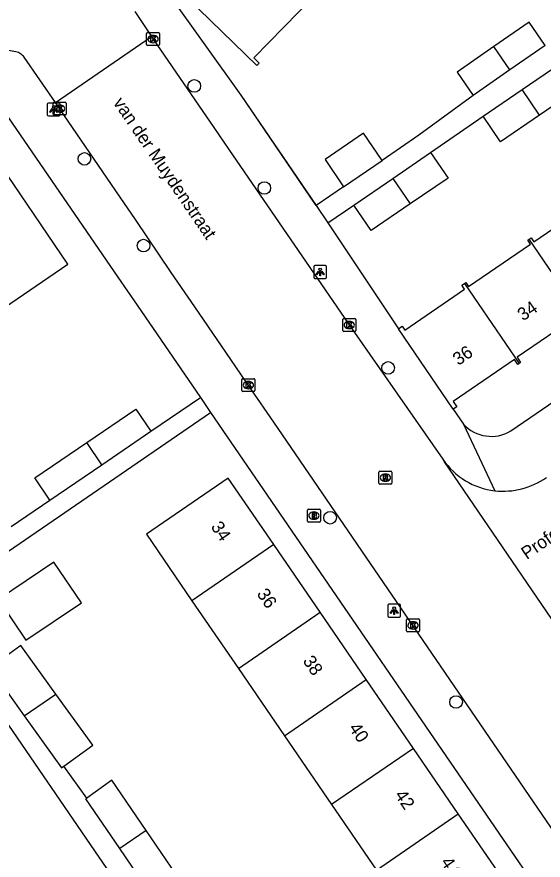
# Model space of a CAD drawing. Extents: x 157466 to 158888, y 383063 to 384677.
# Drawn here: x 158573.1 to 158613.9, y 383815.4 to 383880.7 of the extents above; entities that cross this region are included whole.
import ezdxf

# ---------------------------------------------------------------- set-up
doc = ezdxf.new("R2010")
doc.units = 0
for name, color, linetype in [('IMGEO_Boom', 7, 'Continuous'), ('IMGEO_Brandkraan', 7, 'Continuous'), ('IMGEO_Kolk', 7, 'Continuous'), ('IMGEO_Lichtpunt', 7, 'Continuous'), ('IMGEO_Muur', 7, 'Continuous'), ('IMGEO_Openbare_ruimte_label', 7, 'Continuous'), ('IMGEO_Pand', 7, 'Continuous'), ('IMGEO_Pand_nummerreeks', 7, 'Continuous'), ('IMGEO_Rijbaan_lokaal_open', 7, 'Continuous'), ('IMGEO_Rioolput', 7, 'Continuous'), ('IMGEO_Voetpad_open', 7, 'Continuous')]:
    doc.layers.add(name, color=color, linetype=linetype)

msp = doc.modelspace()

# ---------------------------------------------------------------- linework, layer by layer
at = {"layer": 'IMGEO_Boom'}
for centre in [(158586.861, 383875.392), (158578.349, 383869.739), (158592.297, 383867.479), (158582.929, 383863.02), (158601.9, 383853.539), (158597.401, 383841.932), (158607.171, 383827.649)]:
    msp.add_circle(centre, 0.489, dxfattribs=at)
at = {"layer": 'IMGEO_Brandkraan'}
for p, q in [((158595.647, 383841.669), (158595.647, 383842.521)), ((158595.722, 383842.595), (158596.574, 383842.595)), ((158596.648, 383842.521), (158596.648, 383841.669)), ((158596.158, 383841.815), (158596.133, 383841.815)), ((158596.135, 383842.375), (158596.16, 383842.375)), ((158596.574, 383841.595), (158595.722, 383841.595))]:
    msp.add_line(p, q, dxfattribs=at)
for points in [[(158595.647, 383841.669), (158595.647, 383842.521)], [(158595.722, 383842.595), (158596.574, 383842.595)], [(158596.648, 383842.521), (158596.648, 383841.669)], [(158595.995, 383842.295), (158595.995, 383841.895), (158596.208, 383841.895)], [(158596.226, 383842.295), (158595.995, 383842.295)], [(158596.174, 383842.214), (158596.12, 383842.214), (158596.12, 383842.138)], [(158596.12, 383842.138), (158596.173, 383842.138)], [(158596.182, 383842.062), (158596.12, 383842.062), (158596.12, 383841.981)], [(158596.12, 383841.981), (158596.182, 383841.981)], [(158596.574, 383841.595), (158595.722, 383841.595)]]:
    msp.add_lwpolyline(points, dxfattribs=at)
for centre, radius, start, end in [((158595.724, 383842.519), 0.0765, 91.55205, 178.44795), ((158595.724, 383842.519), 0.0765, 91.55205, 178.44795), ((158596.572, 383842.519), 0.0765, 1.55205, 88.44795), ((158596.572, 383842.519), 0.0765, 1.55205, 88.44795), ((158596.175, 383842.176), 0.0379, 267.82845, 90.93552), ((158596.183, 383842.021), 0.0404, 269.87594, 90.50774), ((158596.214, 383842.146), 0.251, 268.66757, 293.53466), ((158596.23, 383842.15), 0.145, 59.4692, 91.53667), ((158596.255, 383842.197), 0.0922, 285.51372, 58.15012), ((158596.26, 383842.005), 0.105, 301.31148, 78.98903), ((158595.724, 383841.671), 0.0765, 181.55205, 268.44795), ((158595.724, 383841.671), 0.0765, 181.55205, 268.44795), ((158596.572, 383841.671), 0.0765, 271.55205, 358.44795), ((158596.572, 383841.671), 0.0765, 271.55205, 358.44795)]:
    msp.add_arc(centre, radius, start, end, dxfattribs=at)
for centre, major_axis, ratio, start_param, end_param in [((158596.134, 383842.095), (-0.387, 0.002), 0.722429, 4.712389, 7.853982), ((158596.159, 383842.095), (-0.39, 0.002), 0.717154, 1.570796, 4.712389)]:
    msp.add_ellipse(centre, major_axis=major_axis, ratio=ratio, start_param=start_param, end_param=end_param, dxfattribs=at)
at = {"layer": 'IMGEO_Kolk'}
for p, q in [((158583.166, 383878.596), (158583.166, 383879.448)), ((158583.241, 383879.522), (158584.093, 383879.522)), ((158583.654, 383879.302), (158583.679, 383879.302)), ((158584.167, 383879.448), (158584.167, 383878.596)), ((158584.093, 383878.522), (158583.241, 383878.522)), ((158583.677, 383878.742), (158583.652, 383878.742)), ((158575.92, 383873.214), (158575.92, 383874.066)), ((158575.995, 383874.14), (158576.847, 383874.14)), ((158576.408, 383873.92), (158576.433, 383873.92)), ((158576.921, 383874.066), (158576.921, 383873.214)), ((158576.847, 383873.14), (158575.995, 383873.14)), ((158576.431, 383873.36), (158576.406, 383873.36)), ((158598.388, 383856.435), (158598.388, 383857.287)), ((158598.463, 383857.361), (158599.315, 383857.361)), ((158598.876, 383857.141), (158598.901, 383857.141)), ((158599.389, 383857.287), (158599.389, 383856.435)), ((158599.315, 383856.361), (158598.463, 383856.361)), ((158598.899, 383856.581), (158598.874, 383856.581)), ((158590.558, 383851.778), (158590.558, 383852.63)), ((158590.633, 383852.704), (158591.485, 383852.704)), ((158591.046, 383852.484), (158591.071, 383852.484)), ((158591.559, 383852.63), (158591.559, 383851.778)), ((158591.485, 383851.704), (158590.633, 383851.704)), ((158591.069, 383851.924), (158591.044, 383851.924)), ((158603.327, 383833.157), (158603.327, 383834.009)), ((158603.402, 383834.083), (158604.254, 383834.083)), ((158604.328, 383834.009), (158604.328, 383833.157)), ((158603.838, 383833.303), (158603.813, 383833.303)), ((158603.815, 383833.863), (158603.84, 383833.863)), ((158604.254, 383833.083), (158603.402, 383833.083))]:
    msp.add_line(p, q, dxfattribs=at)
for points in [[(158583.166, 383878.596), (158583.166, 383879.448)], [(158583.241, 383879.522), (158584.093, 383879.522)], [(158583.487, 383879.222), (158583.61, 383879.222), (158583.61, 383879.071), (158583.74, 383879.222), (158583.904, 383879.222), (158583.758, 383879.071), (158583.911, 383878.822), (158583.759, 383878.822), (158583.674, 383878.986), (158583.61, 383878.919), (158583.61, 383878.822), (158583.487, 383878.822), (158583.487, 383879.222)], [(158584.167, 383879.448), (158584.167, 383878.596)], [(158584.093, 383878.522), (158583.241, 383878.522)], [(158575.92, 383873.214), (158575.92, 383874.066)], [(158575.995, 383874.14), (158576.847, 383874.14)], [(158576.241, 383873.84), (158576.364, 383873.84), (158576.364, 383873.689), (158576.494, 383873.84), (158576.658, 383873.84), (158576.512, 383873.689), (158576.665, 383873.44), (158576.513, 383873.44), (158576.428, 383873.604), (158576.364, 383873.537), (158576.364, 383873.44), (158576.241, 383873.44), (158576.241, 383873.84)], [(158576.921, 383874.066), (158576.921, 383873.214)], [(158576.847, 383873.14), (158575.995, 383873.14)], [(158598.388, 383856.435), (158598.388, 383857.287)], [(158598.463, 383857.361), (158599.315, 383857.361)], [(158598.709, 383857.061), (158598.832, 383857.061), (158598.832, 383856.91), (158598.962, 383857.061), (158599.126, 383857.061), (158598.98, 383856.91), (158599.133, 383856.661), (158598.981, 383856.661), (158598.896, 383856.825), (158598.832, 383856.758), (158598.832, 383856.661), (158598.709, 383856.661), (158598.709, 383857.061)], [(158599.389, 383857.287), (158599.389, 383856.435)], [(158599.315, 383856.361), (158598.463, 383856.361)], [(158590.558, 383851.778), (158590.558, 383852.63)], [(158590.633, 383852.704), (158591.485, 383852.704)], [(158590.879, 383852.404), (158591.002, 383852.404), (158591.002, 383852.253), (158591.132, 383852.404), (158591.296, 383852.404), (158591.15, 383852.253), (158591.303, 383852.004), (158591.151, 383852.004), (158591.066, 383852.168), (158591.002, 383852.101), (158591.002, 383852.004), (158590.879, 383852.004), (158590.879, 383852.404)], [(158591.559, 383852.63), (158591.559, 383851.778)], [(158591.485, 383851.704), (158590.633, 383851.704)], [(158603.327, 383833.157), (158603.327, 383834.009)], [(158603.402, 383834.083), (158604.254, 383834.083)], [(158604.328, 383834.009), (158604.328, 383833.157)], [(158603.648, 383833.783), (158603.771, 383833.783), (158603.771, 383833.632), (158603.901, 383833.783), (158604.065, 383833.783), (158603.919, 383833.632), (158604.072, 383833.383), (158603.92, 383833.383), (158603.835, 383833.547), (158603.771, 383833.48), (158603.771, 383833.383), (158603.648, 383833.383), (158603.648, 383833.783)], [(158604.254, 383833.083), (158603.402, 383833.083)]]:
    msp.add_lwpolyline(points, dxfattribs=at)
for centre, start, end in [((158583.243, 383879.446), 91.55205, 178.44795), ((158583.243, 383879.446), 91.55205, 178.44795), ((158584.091, 383879.446), 1.55205, 88.44795), ((158584.091, 383879.446), 1.55205, 88.44795), ((158583.243, 383878.598), 181.55205, 268.44795), ((158583.243, 383878.598), 181.55205, 268.44795), ((158584.091, 383878.598), 271.55205, 358.44795), ((158584.091, 383878.598), 271.55205, 358.44795), ((158575.997, 383874.064), 91.55205, 178.44795), ((158575.997, 383874.064), 91.55205, 178.44795), ((158576.845, 383874.064), 1.55205, 88.44795), ((158576.845, 383874.064), 1.55205, 88.44795), ((158575.997, 383873.216), 181.55205, 268.44795), ((158575.997, 383873.216), 181.55205, 268.44795), ((158576.845, 383873.216), 271.55205, 358.44795), ((158576.845, 383873.216), 271.55205, 358.44795), ((158598.465, 383857.285), 91.55205, 178.44795), ((158598.465, 383857.285), 91.55205, 178.44795), ((158599.313, 383857.285), 1.55205, 88.44795), ((158599.313, 383857.285), 1.55205, 88.44795), ((158598.465, 383856.437), 181.55205, 268.44795), ((158598.465, 383856.437), 181.55205, 268.44795), ((158599.313, 383856.437), 271.55205, 358.44795), ((158599.313, 383856.437), 271.55205, 358.44795), ((158590.635, 383852.628), 91.55205, 178.44795), ((158590.635, 383852.628), 91.55205, 178.44795), ((158591.483, 383852.628), 1.55205, 88.44795), ((158591.483, 383852.628), 1.55205, 88.44795), ((158590.635, 383851.78), 181.55205, 268.44795), ((158590.635, 383851.78), 181.55205, 268.44795), ((158591.483, 383851.78), 271.55205, 358.44795), ((158591.483, 383851.78), 271.55205, 358.44795), ((158603.404, 383834.007), 91.55205, 178.44795), ((158603.404, 383834.007), 91.55205, 178.44795), ((158604.252, 383834.007), 1.55205, 88.44795), ((158604.252, 383834.007), 1.55205, 88.44795), ((158603.404, 383833.159), 181.55205, 268.44795), ((158603.404, 383833.159), 181.55205, 268.44795), ((158604.252, 383833.159), 271.55205, 358.44795), ((158604.252, 383833.159), 271.55205, 358.44795)]:
    msp.add_arc(centre, 0.0765, start, end, dxfattribs=at)
for centre, major_axis, ratio, start_param, end_param in [((158583.653, 383879.022), (-0.387, 0.002), 0.722429, 4.712389, 7.853982), ((158583.678, 383879.022), (-0.39, 0.002), 0.717154, 1.570796, 4.712389), ((158576.407, 383873.64), (-0.387, 0.002), 0.722429, 4.712389, 7.853982), ((158576.432, 383873.64), (-0.39, 0.002), 0.717154, 1.570796, 4.712389), ((158598.875, 383856.861), (-0.387, 0.002), 0.722429, 4.712389, 7.853982), ((158598.9, 383856.861), (-0.39, 0.002), 0.717154, 1.570796, 4.712389), ((158591.045, 383852.204), (-0.387, 0.002), 0.722429, 4.712389, 7.853982), ((158591.07, 383852.204), (-0.39, 0.002), 0.717154, 1.570796, 4.712389), ((158603.814, 383833.583), (-0.387, 0.002), 0.722429, 4.712389, 7.853982), ((158603.839, 383833.583), (-0.39, 0.002), 0.717154, 1.570796, 4.712389)]:
    msp.add_ellipse(centre, major_axis=major_axis, ratio=ratio, start_param=start_param, end_param=end_param, dxfattribs=at)
at = {"layer": 'IMGEO_Lichtpunt'}
for p, q in [((158575.467, 383873.966), (158575.467, 383873.159)), ((158575.467, 383873.966), (158575.467, 383873.159)), ((158576.369, 383874.061), (158575.561, 383874.061)), ((158576.369, 383874.061), (158575.561, 383874.061)), ((158576.463, 383873.159), (158576.463, 383873.966)), ((158576.463, 383873.159), (158576.463, 383873.966)), ((158575.561, 383873.065), (158576.369, 383873.065)), ((158575.561, 383873.065), (158576.369, 383873.065)), ((158596.129, 383861.374), (158596.129, 383860.567)), ((158596.129, 383861.374), (158596.129, 383860.567)), ((158597.031, 383861.469), (158596.223, 383861.469)), ((158597.031, 383861.469), (158596.223, 383861.469)), ((158597.125, 383860.567), (158597.125, 383861.374)), ((158597.125, 383860.567), (158597.125, 383861.374)), ((158596.223, 383860.473), (158597.031, 383860.473)), ((158596.223, 383860.473), (158597.031, 383860.473)), ((158602.768, 383835.221), (158601.96, 383835.221)), ((158602.768, 383835.221), (158601.96, 383835.221)), ((158601.866, 383835.126), (158601.866, 383834.319)), ((158601.866, 383835.126), (158601.866, 383834.319)), ((158602.862, 383834.319), (158602.862, 383835.126)), ((158602.862, 383834.319), (158602.862, 383835.126)), ((158601.96, 383834.225), (158602.768, 383834.225)), ((158601.96, 383834.225), (158602.768, 383834.225))]:
    msp.add_line(p, q, dxfattribs=at)
for points in [[(158575.841, 383873.63), (158575.88, 383873.602), (158575.692, 383873.34), (158575.654, 383873.367), (158575.841, 383873.63)], [(158575.943, 383873.582), (158575.99, 383873.582), (158575.99, 383873.26), (158575.943, 383873.26), (158575.943, 383873.582)], [(158576.053, 383873.602), (158576.091, 383873.629), (158576.278, 383873.367), (158576.239, 383873.339), (158576.053, 383873.602)], [(158596.503, 383861.038), (158596.542, 383861.01), (158596.354, 383860.748), (158596.316, 383860.775), (158596.503, 383861.038)], [(158596.605, 383860.99), (158596.652, 383860.99), (158596.652, 383860.668), (158596.605, 383860.668), (158596.605, 383860.99)], [(158596.715, 383861.01), (158596.753, 383861.037), (158596.94, 383860.775), (158596.901, 383860.747), (158596.715, 383861.01)], [(158602.24, 383834.79), (158602.279, 383834.762), (158602.091, 383834.5), (158602.053, 383834.527), (158602.24, 383834.79)], [(158602.342, 383834.742), (158602.389, 383834.742), (158602.389, 383834.42), (158602.342, 383834.42), (158602.342, 383834.742)], [(158602.452, 383834.762), (158602.49, 383834.789), (158602.677, 383834.527), (158602.638, 383834.499), (158602.452, 383834.762)]]:
    msp.add_lwpolyline(points, dxfattribs=at)
for centre in [(158575.966, 383873.764), (158596.628, 383861.172), (158602.365, 383834.924)]:
    msp.add_circle(centre, 0.0994, dxfattribs=at)
for centre, start, end in [((158575.561, 383873.966), 90, 180), ((158575.561, 383873.966), 90, 180), ((158576.369, 383873.966), 0, 90), ((158576.369, 383873.966), 0, 90), ((158575.561, 383873.159), 180, 270), ((158575.561, 383873.159), 180, 270), ((158576.369, 383873.159), 270, 0), ((158576.369, 383873.159), 270, 360), ((158596.223, 383861.374), 90, 180), ((158596.223, 383861.374), 90, 180), ((158597.031, 383861.374), 0, 90), ((158597.031, 383861.374), 0, 90), ((158596.223, 383860.567), 180, 270), ((158596.223, 383860.567), 180, 270), ((158597.031, 383860.567), 270, 0), ((158597.031, 383860.567), 270, 360), ((158601.96, 383835.126), 90, 180), ((158601.96, 383835.126), 90, 180), ((158602.768, 383835.126), 0, 90), ((158602.768, 383835.126), 0, 90), ((158601.96, 383834.319), 180, 270), ((158601.96, 383834.319), 180, 270), ((158602.768, 383834.319), 270, 0), ((158602.768, 383834.319), 270, 360)]:
    msp.add_arc(centre, 0.0946, start, end, dxfattribs=at)
at = {"layer": 'IMGEO_Muur'}
msp.add_lwpolyline([(158596.333, 383866.119), (158590.489, 383874.679)], dxfattribs=at)
at = {"layer": 'IMGEO_Pand'}
for points in [[(158595.594, 383881.789), (158594.968, 383881.144), (158591.485, 383877.556), (158591.901, 383877.153), (158591.723, 383876.97), (158586.301, 383882.233), (158586.482, 383882.419), (158586.693, 383882.213), (158590.678, 383886.318), (158590.461, 383886.529), (158590.583, 383886.654)], [(158614.087, 383878.516), (158612.839, 383880.325), (158610.1, 383878.436)], [(158610.1, 383878.436), (158607.243, 383876.466), (158608.49, 383874.657)], [(158611.348, 383876.627), (158610.1, 383878.436)], [(158614.087, 383878.516), (158611.348, 383876.627)], [(158612.288, 383875.107), (158615.216, 383877.103)], [(158615.216, 383877.103), (158616.571, 383875.116), (158613.646, 383873.122)], [(158611.348, 383876.627), (158608.49, 383874.657)], [(158609.257, 383873.041), (158612.288, 383875.107)], [(158613.646, 383873.122), (158612.288, 383875.107)], [(158613.646, 383873.122), (158610.612, 383871.054), (158609.257, 383873.041)], [(158601.428, 383869.611), (158599.989, 383871.722), (158597.009, 383869.69), (158598.448, 383867.58)], [(158602.263, 383868.229), (158605.189, 383870.224)], [(158605.189, 383870.224), (158606.544, 383868.237), (158603.62, 383866.244)], [(158598.448, 383867.58), (158601.428, 383869.611)], [(158571.636, 383857.892), (158577.058, 383861.579), (158572.372, 383868.466), (158566.951, 383864.779)], [(158599.23, 383866.162), (158602.263, 383868.229)], [(158602.263, 383868.229), (158603.62, 383866.244)], [(158612.849, 383863.506), (158613.004, 383863.612), (158613.208, 383863.314), (158617.918, 383866.534), (158617.695, 383866.861), (158617.852, 383866.969)], [(158603.62, 383866.244), (158600.585, 383864.175), (158599.23, 383866.162)], [(158607.825, 383860.09), (158607.923, 383860.157), (158608.135, 383859.847), (158612.936, 383863.129), (158612.733, 383863.426), (158612.849, 383863.506)], [(158617.062, 383857.342), (158612.849, 383863.506)], [(158602.695, 383856.565), (158602.987, 383856.765), (158603.186, 383856.474), (158607.827, 383859.648), (158607.62, 383859.951), (158607.825, 383860.09)], [(158607.825, 383860.09), (158612.067, 383853.883)], [(158617.062, 383857.342), (158616.941, 383857.259), (158616.684, 383857.636), (158611.898, 383854.364), (158612.176, 383853.957), (158612.067, 383853.883)], [(158606.945, 383850.348), (158602.695, 383856.565)], [(158612.067, 383853.883), (158611.96, 383853.81), (158611.707, 383854.18), (158606.951, 383850.929), (158607.22, 383850.535), (158606.945, 383850.348)], [(158578.531, 383847.756), (158582.337, 383850.345), (158583.507, 383848.626)], [(158579.701, 383846.036), (158583.507, 383848.626)], [(158575.67, 383843.294), (158574.499, 383845.014), (158578.531, 383847.756)], [(158579.701, 383846.036), (158578.531, 383847.756)], [(158575.67, 383843.294), (158579.701, 383846.036)], [(158593.035, 383839.846), (158589.5, 383845.002), (158585.377, 383842.175), (158583.152, 383840.648), (158586.686, 383835.493)], [(158593.035, 383839.846), (158586.686, 383835.493)], [(158596.632, 383834.6), (158593.035, 383839.846)], [(158573.792, 383832.431), (158578.108, 383835.34), (158575.979, 383838.497), (158571.663, 383835.588), (158573.792, 383832.431)], [(158586.686, 383835.493), (158590.283, 383830.246)], [(158590.283, 383830.246), (158596.632, 383834.6)], [(158600.201, 383829.395), (158596.632, 383834.6)], [(158576.135, 383828.259), (158573.424, 383832.026), (158571.408, 383830.575)], [(158571.408, 383830.575), (158571.009, 383830.288), (158573.681, 383826.576)], [(158590.283, 383830.246), (158593.851, 383825.04)], [(158593.851, 383825.04), (158600.201, 383829.395)], [(158603.865, 383824.051), (158600.201, 383829.395)], [(158573.681, 383826.576), (158576.135, 383828.259)], [(158576.754, 383822.686), (158578.989, 383824.295), (158576.135, 383828.259)], [(158573.681, 383826.576), (158576.574, 383822.557), (158576.754, 383822.686)], [(158593.851, 383825.04), (158597.515, 383819.697)], [(158603.865, 383824.051), (158597.515, 383819.697)], [(158607.339, 383818.984), (158603.865, 383824.051)], [(158583.127, 383817.685), (158580.458, 383821.58), (158578.543, 383820.201)], [(158581.09, 383816.288), (158578.453, 383820.136), (158578.543, 383820.201)], [(158597.515, 383819.697), (158600.988, 383814.629)], [(158600.988, 383814.629), (158607.339, 383818.984)], [(158610.969, 383813.689), (158607.339, 383818.984)], [(158583.127, 383817.685), (158581.09, 383816.288)], [(158583.93, 383812.342), (158585.845, 383813.72), (158583.127, 383817.685)], [(158583.93, 383812.342), (158583.839, 383812.277), (158581.09, 383816.288)]]:
    msp.add_lwpolyline(points, dxfattribs=at)
at = {"layer": 'IMGEO_Rijbaan_lokaal_open'}
for points in [[(158582.264, 383881.159), (158583.556, 383879.22)], [(158576.095, 383874.111), (158583.556, 383879.22)], [(158583.556, 383879.22), (158583.666, 383879.022), (158588.377, 383872.165), (158589.551, 383870.456), (158599.102, 383856.55), (158606.149, 383846.458)], [(158576.095, 383874.111), (158573.668, 383877.612), (158573.608, 383877.688), (158573.542, 383877.758), (158573.469, 383877.823), (158573.392, 383877.88), (158573.309, 383877.93), (158573.222, 383877.973), (158573.132, 383878.008), (158573.035, 383878.035), (158571.869, 383878.245), (158571.754, 383878.258), (158571.639, 383878.261), (158571.524, 383878.253), (158571.41, 383878.236), (158571.298, 383878.208), (158571.189, 383878.17), (158571.077, 383878.119), (158569.718, 383877.194)], [(158633.85, 383789.701), (158630.582, 383794.482), (158626.819, 383799.966), (158601.546, 383836.912), (158593.035, 383849.324), (158591.251, 383851.925), (158588.966, 383855.258), (158586.906, 383858.262), (158585.082, 383860.922), (158582.298, 383865.029), (158581.123, 383866.763), (158576.421, 383873.641), (158576.095, 383874.111)], [(158606.149, 383846.458), (158606.251, 383846.272), (158616.396, 383831.385)]]:
    msp.add_lwpolyline(points, dxfattribs=at)
for centre, radius, start, end in [((158610.791, 383849.592), 5.601, 214.02668, 263.70753), ((158610.835, 383849.729), 5.742, 263.41629, 305.49217)]:
    msp.add_arc(centre, radius, start, end, dxfattribs=at)
at = {"layer": 'IMGEO_Rioolput'}
for p, q in [((158601.189, 383844.611), (158601.189, 383845.463)), ((158601.264, 383845.537), (158602.116, 383845.537)), ((158601.677, 383845.317), (158601.702, 383845.317)), ((158602.19, 383845.463), (158602.19, 383844.611)), ((158602.116, 383844.537), (158601.264, 383844.537)), ((158601.7, 383844.757), (158601.675, 383844.757))]:
    msp.add_line(p, q, dxfattribs=at)
for points in [[(158601.189, 383844.611), (158601.189, 383845.463)], [(158601.264, 383845.537), (158602.116, 383845.537)], [(158601.778, 383845.235), (158601.526, 383845.237), (158601.526, 383844.837)], [(158601.704, 383845.156), (158601.65, 383845.156), (158601.65, 383845.075)], [(158601.65, 383845.075), (158601.702, 383845.075)], [(158602.19, 383845.463), (158602.19, 383844.611)], [(158602.116, 383844.537), (158601.264, 383844.537)], [(158601.526, 383844.837), (158601.65, 383844.837), (158601.65, 383844.999), (158601.661, 383844.999)], [(158601.708, 383844.97), (158601.779, 383844.837), (158601.919, 383844.837), (158601.854, 383844.963)]]:
    msp.add_lwpolyline(points, dxfattribs=at)
for centre, radius, start, end in [((158601.266, 383845.461), 0.0765, 91.55205, 178.44795), ((158601.266, 383845.461), 0.0765, 91.55205, 178.44795), ((158601.686, 383845.264), 0.19, 274.7715, 282.96867), ((158601.71, 383845.06), 0.0964, 77.00612, 93.18647), ((158601.724, 383845.117), 0.0378, 276.66336, 79.67722), ((158601.777, 383845.125), 0.109, 350.36119, 89.41601), ((158601.775, 383845.125), 0.112, 277.58423, 350.98172), ((158602.114, 383845.461), 0.0765, 1.55205, 88.44795), ((158602.114, 383845.461), 0.0765, 1.55205, 88.44795), ((158601.266, 383844.613), 0.0765, 181.55205, 268.44795), ((158601.266, 383844.613), 0.0765, 181.55205, 268.44795), ((158601.66, 383844.946), 0.0533, 26.02933, 88.69889), ((158601.759, 383844.91), 0.108, 29.51342, 73.79051), ((158602.114, 383844.613), 0.0765, 271.55205, 358.44795), ((158602.114, 383844.613), 0.0765, 271.55205, 358.44795)]:
    msp.add_arc(centre, radius, start, end, dxfattribs=at)
for centre, major_axis, ratio, start_param, end_param in [((158601.676, 383845.037), (-0.387, 0.002), 0.722429, 4.712389, 7.853982), ((158601.701, 383845.037), (-0.39, 0.002), 0.717154, 1.570796, 4.712389)]:
    msp.add_ellipse(centre, major_axis=major_axis, ratio=ratio, start_param=start_param, end_param=end_param, dxfattribs=at)
at = {"layer": 'IMGEO_Voetpad_open'}
for points in [[(158596.324, 383866.132), (158590.489, 383874.679), (158584.928, 383882.51)], [(158611.414, 383848.655), (158653.626, 383877.513), (158700.083, 383841.491)], [(158608.49, 383874.657), (158604.29, 383871.562), (158601.428, 383869.611)], [(158572.465, 383872.907), (158580.939, 383860.566), (158582.428, 383858.397), (158587.345, 383851.236)], [(158605.189, 383870.224), (158609.257, 383873.041)], [(158598.448, 383867.58), (158596.324, 383866.132)], [(158596.324, 383866.132), (158597.218, 383864.791)], [(158597.218, 383864.791), (158599.23, 383866.162)], [(158597.218, 383864.791), (158602.695, 383856.565)], [(158583.507, 383848.626), (158587.345, 383851.236)], [(158587.345, 383851.236), (158588.131, 383850.092)], [(158606.945, 383850.348), (158607.74, 383849.189)], [(158571.408, 383830.575), (158567.654, 383836.05), (158588.131, 383850.092)], [(158588.131, 383850.092), (158652.33, 383756.474), (158655.135, 383752.418)], [(158607.74, 383849.189), (158610.177, 383844.025)], [(158572.664, 383841.249), (158575.67, 383843.294)], [(158585.092, 383807.429), (158566.166, 383835.03), (158541.477, 383818.099)], [(158578.543, 383820.201), (158576.754, 383822.686)]]:
    msp.add_lwpolyline(points, dxfattribs=at)
msp.add_arc((158609.901, 383851.153), 2.92, 222.25892, 301.20151, dxfattribs=at)

# ---------------------------------------------------------------- texts
at = {"layer": 'IMGEO_Openbare_ruimte_label'}
for s, rotation, p in [('van der Muydenstraat', 304.3256, (158580.535, 383874.09)), ('Professor van der Grintenlaan', 34.53212, (158612.655, 383838.649))]:
    msp.add_text(s, height=1, rotation=rotation, dxfattribs=at).set_placement(p)
at = {"layer": 'IMGEO_Pand_nummerreeks'}
for s, rotation, p in [('34', 34.5414, (158612.363, 383857.137)), ('36', 34.5414, (158607.345, 383853.683)), ('34', 304.43607, (158588.11, 383841.229)), ('36', 304.43607, (158591.675, 383836.03)), ('38', 304.43607, (158595.242, 383830.827)), ('40', 304.43607, (158598.807, 383825.628)), ('42', 304.43607, (158602.367, 383820.434)), ('44', 304.43607, (158605.934, 383815.232))]:
    msp.add_text(s, height=1, rotation=rotation, dxfattribs=at).set_placement(p)

doc.saveas('drawing.dxf')
